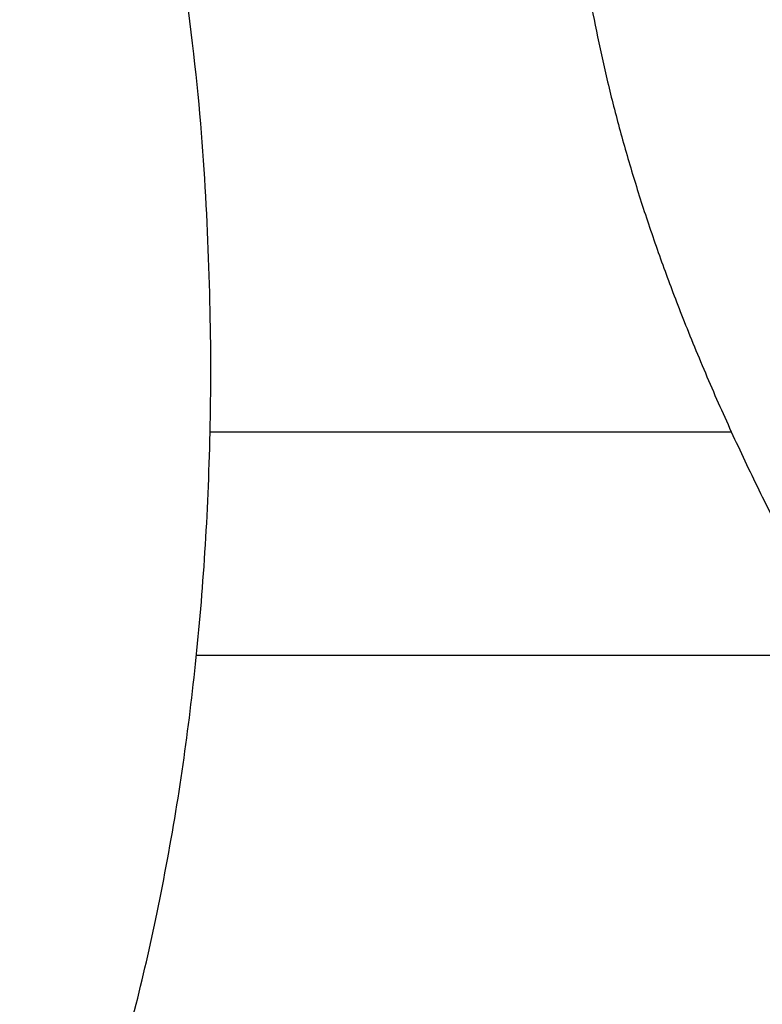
# Model space of a CAD drawing. Header units: inches. Extents: x 18 to 846, y -44 to 561.
# Tile 405 of 642: x 427.535 to 428.193, y 203.75 to 204.622. Entities that reach past the tile are written whole.
import ezdxf

# ---------------------------------------------------------------- set-up
doc = ezdxf.new("R2010")
doc.units = ezdxf.units.IN
doc.header["$LTSCALE"] = 24
doc.header["$MEASUREMENT"] = 0
doc.layers.add('Visible (ANSI)', color=7, linetype='Continuous', lineweight=30)

msp = doc.modelspace()

# ---------------------------------------------------------------- linework, layer by layer
at = {"layer": 'Visible (ANSI)'}
for p, q in [((427.7041, 204.25712), (428.16589, 204.25712)), ((428.26985, 204.059), (427.69197, 204.059))]:
    msp.add_line(p, q, dxfattribs=at)
for points, knots in [([(427.69154, 208.31893), (427.33826, 208.6738), (427.22202, 208.72692), (426.97003, 208.92904), (426.40842, 209.19483), (425.92432, 209.33889), (425.57424, 209.40751), (425.06289, 209.44433), (424.68271, 209.42297), (424.43486, 209.39154), (423.85608, 209.27016), (422.89223, 208.72191), (422.49596, 208.04554), (422.30901, 207.42607), (422.28423, 206.6677), (422.55632, 205.99623), (422.85479, 205.55961), (423.70601, 205.01842), (424.09813, 204.88558), (424.79263, 204.66127), (425.20956, 204.47186), (425.35725, 204.37883), (425.46245, 204.29593), (425.49099, 204.1264), (425.4464, 203.98103), (425.29451, 203.83508), (424.84624, 203.76607), (424.61342, 203.82768), (424.25515, 203.9414), (423.82559, 204.14271), (423.46578, 204.42015), (423.29608, 204.62245), (423.09122, 204.83669)], [0, 0, 0, 0, 0, 0.074085, 0.10269, 0.133689, 0.16679, 0.198605, 0.227525, 0.257011, 0.291036, 0.329253, 0.371353, 0.415239, 0.455898, 0.494781, 0.535382, 0.575034, 0.615343, 0.653819, 0.685392, 0.711703, 0.732004, 0.749282, 0.767325, 0.789255, 0.813362, 0.840082, 0.86874, 0.896879, 0.925496, 1, 1, 1, 1, 1]), ([(421.9257, 203.11829), (422.24937, 202.87511), (422.5125, 202.41393), (423.81435, 201.91359), (424.67605, 201.78609), (425.6876, 201.85329), (426.36304, 202.16376), (427.11178, 202.6037), (427.58688, 203.46791), (427.68659, 203.92548), (427.72695, 204.35462), (427.65207, 205.12879), (427.12915, 205.89044), (426.66979, 206.1656), (426.3554, 206.37561), (425.6226, 206.62387), (425.28895, 206.75919), (424.86886, 206.91201), (424.73703, 206.98893), (424.56495, 207.08908), (424.5306, 207.23193), (424.54991, 207.3335), (424.6112, 207.4366), (424.78409, 207.50033), (425.02455, 207.53562), (425.20419, 207.53331), (425.63357, 207.43241), (426.09517, 207.21325), (426.35697, 206.96899), (426.5582, 206.74825), (426.66678, 206.64166)], [0, 0, 0, 0, 0, 0.107991, 0.154721, 0.201249, 0.247092, 0.294045, 0.337268, 0.377117, 0.415859, 0.454911, 0.494638, 0.534662, 0.574373, 0.610521, 0.645386, 0.677292, 0.703632, 0.725706, 0.744086, 0.761302, 0.778538, 0.797356, 0.818035, 0.842792, 0.870677, 0.899937, 0.930619, 1, 1, 1, 1, 1]), ([(428.01416, 204.92442), (428.0214, 204.82208), (428.01604, 204.60538), (428.15064, 204.24671), (428.37927, 203.86276), (428.78794, 203.52491), (429.27176, 203.33983), (429.49774, 203.3367), (429.76443, 203.33466)], [-1, -1, -1, -1, -1, -0.731413, -0.604115, -0.468846, -0.333858, 0, 0, 0, 0, 0])]:
    msp.add_open_spline(points, degree=4, knots=knots, dxfattribs=at)

doc.saveas('drawing.dxf')
